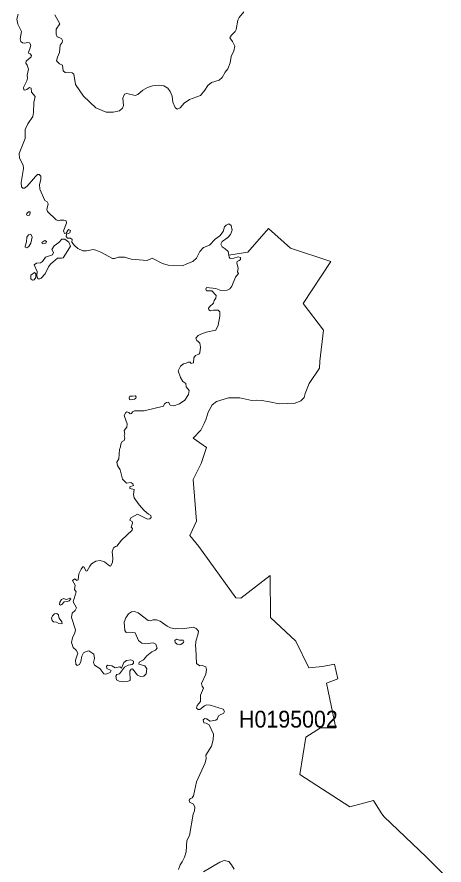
# Model space of a CAD drawing. Extents: x 369010 to 739155, y 6377141 to 6616555.
# Drawn here: x 474517 to 477053, y 6489985 to 6495023 of the extents above; entities that cross this region are included whole.
import ezdxf
from ezdxf.enums import TextEntityAlignment as Align

# ---------------------------------------------------------------- set-up
doc = ezdxf.new("R2010")
doc.units = 0
doc.header["$LTSCALE"] = 40
doc.layers.add('1', color=7, linetype='Continuous', lineweight=13)
doc.layers.add('2', color=7, linetype='Continuous')

msp = doc.modelspace()

# ---------------------------------------------------------------- linework, layer by layer
at = {"layer": '1'}
for points in [[(474524.8, 6495039.91), (474516.69, 6495009.29), (474521.98, 6494980.99), (474543.33, 6494936.47), (474535.22, 6494892.61), (474539.36, 6494877.55), (474549.62, 6494869.94)], [(475863.39, 6495053.65), (475836.75, 6495020.22), (475827.48, 6495003.34), (475818.87, 6494948.55), (475811.92, 6494936.31), (475790.57, 6494915.45), (475780.31, 6494899.9), (475797.19, 6494877.88), (475810.43, 6494848.92), (475805.3, 6494822.44), (475787.92, 6494787.68), (475782.63, 6494750.78), (475769.88, 6494716.02), (475753.17, 6494695.83), (475735.79, 6494662.89), (475717.92, 6494647.83), (475672.24, 6494633.43), (475650.39, 6494615.39), (475633.01, 6494587.76), (475607.03, 6494557.63), (475542.15, 6494532.15), (475510.37, 6494511.95), (475486.71, 6494483.65), (475468.83, 6494475.54), (475456.09, 6494484.81), (475442.85, 6494517.75), (475438.71, 6494551.84), (475427.13, 6494579.65), (475413.39, 6494600.33), (475388.4, 6494614.9), (475357.78, 6494618.87), (475320.87, 6494613.08), (475292.57, 6494604.97), (475263.61, 6494588.75), (475235.31, 6494563.43), (475219.09, 6494557.63), (475169.93, 6494568.06), (475154.37, 6494565.08), (475145.11, 6494540.26), (475150.24, 6494496.89), (475144.44, 6494481.34), (475126.57, 6494466.28), (475087.35, 6494457.5), (475046.3, 6494457.5), (474984.4, 6494483.65), (474911.58, 6494553), (474863.58, 6494621.68), (474853.82, 6494683.09), (474843.89, 6494690.53), (474803.51, 6494694.01), (474791.92, 6494703.77), (474786.79, 6494737.7), (474768.42, 6494745.15), (474751.54, 6494762.53), (474756.83, 6494784.54), (474770.07, 6494812.18), (474774.05, 6494855.04), (474785.14, 6494871.76), (474787.95, 6494884.01), (474780.5, 6494894.27), (474754.52, 6494905.85), (474748.72, 6494920.91), (474750.38, 6494950.37), (474771.73, 6494982.15), (474741.11, 6495035.94)], [(474549.62, 6494869.94), (474561.87, 6494867.13), (474580.9, 6494870.6), (474590.17, 6494868.78), (474598.78, 6494855.54), (474593.48, 6494833.36), (474584.21, 6494814.99), (474587.19, 6494805.72), (474594.64, 6494803.41), (474603.91, 6494794.14), (474600.93, 6494786.03), (474570.97, 6494760.04), (474570.31, 6494748.96), (474577.92, 6494736.38), (474584.88, 6494713.7), (474577.26, 6494677.95), (474580.24, 6494659.42), (474576.1, 6494643.2), (474554.59, 6494604.14), (474557.73, 6494591.07), (474564.02, 6494588.75), (474575.61, 6494591.73), (474591, 6494604.14), (474601.09, 6494599.51), (474603.41, 6494575.51), (474624.43, 6494550.68), (474617.48, 6494514.27), (474615.16, 6494455.52), (474611.19, 6494431.52), (474581.73, 6494388.16), (474564.68, 6494355.06), (474565.01, 6494300.44), (474530.26, 6494212.23), (474530.92, 6494183.43), (474554.26, 6494142.88), (474555.42, 6494123.52), (474542.18, 6494040.27), (474543.33, 6494014.28), (474552.27, 6494005.68), (474561.54, 6494005.68), (474577.1, 6494017.76), (474626.25, 6494075.02), (474638.66, 6494086.61), (474649.09, 6494087.77), (474658.03, 6494077.01), (474658.03, 6494057.98), (474649.92, 6494027.36), (474653.39, 6493999.88), (474681.53, 6493932.03), (474696.92, 6493924.75), (474702.38, 6493913.49), (474693.94, 6493880.23), (474698.91, 6493867.81), (474750.38, 6493818.66), (474764.45, 6493812.87), (474774.05, 6493816.34), (474795.4, 6493817), (474808.97, 6493812.04), (474811.28, 6493798.8), (474792.58, 6493753.12), (474798.04, 6493737.73), (474808.14, 6493738.39), (474822.87, 6493760.07), (474834.46, 6493753.95), (474830.65, 6493741.53), (474810.46, 6493732.26), (474808.97, 6493718.36), (474817.41, 6493708.27), (474835.28, 6493709.76), (474845.38, 6493701.32), (474843.06, 6493684.93), (474858.62, 6493665.57), (474878.15, 6493647.53), (474908.1, 6493634.29), (474929.12, 6493633.62), (474969.51, 6493641.24), (474984.9, 6493638.42), (475014.85, 6493625.85), (475084.53, 6493588.28), (475094.96, 6493587.45), (475118.79, 6493595.89), (475154.37, 6493596.55), (475194.76, 6493583.97), (475289.59, 6493575.7), (475319.71, 6493589.6), (475380.95, 6493559.64), (475415.21, 6493548.39), (475499.62, 6493544.25), (475524.61, 6493557.49), (475560.19, 6493570.07), (475583.86, 6493589.6), (475602.72, 6493629.98), (475624.41, 6493652.99), (475659.99, 6493668.38), (475693.42, 6493702.64), (475721.39, 6493723.49), (475740.92, 6493748.65), (475749.86, 6493776.45), (475759.62, 6493786.22), (475775.01, 6493794.66)], [(475775.01, 6493794.66), (475788.92, 6493784.9), (475793.88, 6493756.93), (475785.44, 6493730.44), (475768.06, 6493712.4), (475734.63, 6493689.4), (475726.85, 6493674.01), (475735.29, 6493657.29), (475753.33, 6493645.38), (475770.88, 6493629.32), (475774.68, 6493608.8), (475888.55, 6493626.34), (476010.69, 6493766.86), (476142.1, 6493650.67), (476380.26, 6493571.23), (476216.74, 6493320.99), (476337.89, 6493162.43), (476315.05, 6492979.06), (476312.74, 6492937.35), (476252.82, 6492845.66), (476227.5, 6492786.24), (476221.54, 6492763.07), (476202.18, 6492741.89), (476168.25, 6492729.31), (476073.42, 6492725.5), (476016.98, 6492736.43), (475970.31, 6492745.53), (475942.01, 6492746.69), (475911.89, 6492745.36), (475840.72, 6492760.43), (475772.2, 6492760.43), (475702.69, 6492737.92), (475675.88, 6492719.38), (475652.71, 6492675.03), (475639.8, 6492634.97), (475629.21, 6492607.33), (475608.19, 6492567.61), (475563.83, 6492520.28), (475641.95, 6492465.66), (475611.5, 6492370.99), (475562.51, 6492276.16), (475582.2, 6492027.41), (475544.3, 6491943.17), (475597.26, 6491877.63), (475816.72, 6491572.93), (475846.68, 6491569.62), (476019.79, 6491706), (476021.62, 6491455.26), (476173.71, 6491315.41), (476251, 6491157.19), (476330.45, 6491164.3), (476402.11, 6491177.55), (476422.47, 6491092.31), (476354.28, 6491066.33), (476411.38, 6490800.86), (476318.7, 6490800.36), (476232.47, 6490745.25), (476197.38, 6490522.98), (476493.14, 6490331.65), (476633.15, 6490368.07), (476679.33, 6490296.07), (476694.89, 6490274.22), (476948.77, 6490032.59), (477053.04, 6489926.83)], [(476073.42, 6492725.5), (476168.25, 6492729.31), (476202.18, 6492741.89), (476221.54, 6492763.07), (476227.5, 6492786.24), (476252.82, 6492845.66), (476312.74, 6492937.35), (476315.05, 6492979.06), (476337.89, 6493162.43), (476216.74, 6493320.99), (476380.26, 6493571.23), (476142.1, 6493650.67), (476010.69, 6493766.86), (475888.55, 6493626.34), (475774.68, 6493608.8)], [(475774.68, 6493608.8), (475777.17, 6493595.89), (475783.46, 6493587.45), (475804.31, 6493589.6), (475829.47, 6493598.7), (475843.37, 6493593.74), (475844.03, 6493583.31), (475837.08, 6493575.7), (475823.84, 6493570.73), (475823.18, 6493561.63), (475830.79, 6493528.2), (475826.65, 6493509.33), (475832.28, 6493499.57), (475815.4, 6493477.39), (475793.22, 6493424.26), (475779.98, 6493408.21), (475764.59, 6493399.27), (475728.34, 6493397.78), (475697.56, 6493410.36), (475643.27, 6493415.32), (475638.31, 6493406.88), (475641.78, 6493397.12), (475673.23, 6493396.46), (475699.71, 6493369.15), (475697.56, 6493353.1), (475688.62, 6493339.19), (475684.32, 6493323.14), (475662.8, 6493303.61), (475655.02, 6493292.52), (475656.51, 6493282.76), (475665.45, 6493277.79), (475682.99, 6493281.27), (475710.8, 6493281.27), (475722.05, 6493271.5), (475720.56, 6493246.51), (475710.8, 6493191.4), (475697.56, 6493163.43), (475641.12, 6493151.68), (475608.35, 6493139.76), (475591.97, 6493130.66), (475578.56, 6493115.27), (475584.85, 6493100.04), (475588.49, 6493098.55), (475602.39, 6493084.65), (475606.53, 6493062.3), (475603.72, 6493028.21), (475597.43, 6493020.43), (475577.9, 6493011.5), (475567.47, 6492998.09), (475565.32, 6492968.13), (475550.76, 6492964), (475545.13, 6492973.1), (475532.55, 6492973.1), (475520.8, 6492966.15), (475506.07, 6492963.33), (475488.69, 6492949.27), (475474.79, 6492920.14), (475488.03, 6492881.74), (475501.93, 6492857.91), (475519.31, 6492845.49), (475521.46, 6492826.63), (475538.84, 6492804.95), (475535.36, 6492779.95), (475513.85, 6492747.02), (475482.4, 6492724.84), (475447.48, 6492713.59), (475427.29, 6492717.06), (475416.2, 6492735.27), (475404.29, 6492733.12), (475393.2, 6492724.84), (475386.91, 6492711.6), (475272.54, 6492682.97), (475215.28, 6492682.97), (475203.53, 6492677.34), (475196.58, 6492666.92), (475189.46, 6492666.25), (475181.85, 6492672.54), (475168.61, 6492676.68), (475162.32, 6492672.54), (475153.22, 6492655.66), (475172.08, 6492606.84), (475169.27, 6492586.65), (475153.22, 6492567.12), (475156.69, 6492544.11), (475152.55, 6492536.5), (475158.18, 6492521.11), (475152.55, 6492507.87), (475142.13, 6492500.92), (475133.02, 6492487.67), (475132.36, 6492469.47), (475126.07, 6492453.42), (475121.44, 6492398.96), (475110.35, 6492378.77), (475113, 6492359.24), (475129.88, 6492333.43), (475144.44, 6492278.31), (475166.79, 6492253.98), (475192.61, 6492256.8), (475204.36, 6492249.85), (475208.66, 6492240.08)], [(477053.04, 6489926.83), (476948.77, 6490032.59), (476694.89, 6490274.22), (476679.33, 6490296.07), (476633.15, 6490368.07), (476493.14, 6490331.65), (476197.38, 6490522.98), (476232.47, 6490745.25), (476318.7, 6490800.36), (476411.38, 6490800.86), (476354.28, 6491066.33), (476422.47, 6491092.31), (476402.11, 6491177.55), (476330.45, 6491164.3), (476251, 6491157.19), (476173.71, 6491315.41), (476021.62, 6491455.26), (476019.79, 6491706), (475846.68, 6491569.62), (475816.72, 6491572.93), (475597.26, 6491877.63), (475544.3, 6491943.17), (475582.2, 6492027.41), (475562.51, 6492276.16), (475611.5, 6492370.99), (475641.95, 6492465.66), (475563.83, 6492520.28), (475608.19, 6492567.61), (475629.21, 6492607.33), (475639.8, 6492634.97), (475652.71, 6492675.03), (475675.88, 6492719.38), (475702.69, 6492737.92), (475772.2, 6492760.43), (475840.72, 6492760.43), (475911.89, 6492745.36), (475942.01, 6492746.69), (475970.31, 6492745.53), (476016.98, 6492736.43), (476073.42, 6492725.5)], [(475208.66, 6492240.08), (475187.64, 6492230.98), (475187.64, 6492221.21), (475212.8, 6492216.25), (475207.83, 6492186.29), (475212.8, 6492167.42), (475242.75, 6492125.72), (475272.05, 6492092.12), (475298.53, 6492069.12), (475312.43, 6492062.16), (475313.26, 6492049.59), (475305.48, 6492041.97), (475291.58, 6492039.16), (475232.99, 6492069.78), (475193.27, 6492047.6), (475186.98, 6492034.19), (475200.88, 6492025.92), (475203.03, 6492015.49), (475195.42, 6491991.66), (475203.03, 6491984.05), (475200.22, 6491974.28), (475138.16, 6491915.03), (475110.35, 6491880.11), (475101.91, 6491878.12), (475089.99, 6491869.02), (475082.38, 6491846.68), (475085.86, 6491807.62), (475084.53, 6491782.46), (475072.62, 6491761.61), (475066.99, 6491762.93), (475037.03, 6491786.77), (475010.55, 6491795.04), (474984.73, 6491790.9), (474959.74, 6491774.19), (474948.49, 6491760.78), (474934.59, 6491732.98), (474927.63, 6491730.83), (474914.39, 6491757.31), (474908.1, 6491755.98), (474897.02, 6491741.91), (474885.1, 6491715.43), (474880.96, 6491678.53), (474873.18, 6491676.37), (474860.6, 6491684.81), (474847.36, 6491675.05), (474861.43, 6491648.57), (474858.62, 6491622.09), (474867.72, 6491608.85), (474850.84, 6491548.77), (474870.37, 6491512.53), (474862.76, 6491497.13), (474844.72, 6491481.25), (474839.75, 6491455.43), (474864.08, 6491382.11), (474860.6, 6491364.07), (474846.04, 6491335.44), (474840.41, 6491306.8), (474850.84, 6491278.17), (474868.38, 6491260.79), (474877.49, 6491244.08), (474864.08, 6491202.87), (474866.23, 6491179.2), (474874.67, 6491170.76), (474887.25, 6491176.39), (474896.19, 6491193.76), (474901.82, 6491225.21), (474912.24, 6491246.06), (474926.97, 6491254.5), (474943.69, 6491257.32), (474972.65, 6491237.79), (474977.62, 6491212.63), (474971.99, 6491188.3), (474977.62, 6491172.25), (475008.9, 6491152.72), (475032.73, 6491121.94), (475043.82, 6491119.29), (475069.64, 6491129.71), (475075.26, 6491140.14), (475050.77, 6491153.38), (475048.78, 6491166.62), (475056.4, 6491172.25), (475080.73, 6491169.44), (475099.59, 6491156.86), (475127.56, 6491162.48), (475137.33, 6491154.04), (475150.57, 6491187.48), (475166.62, 6491200.05), (475193.76, 6491204.36), (475209.16, 6491195.92), (475209.16, 6491184), (475200.72, 6491177.05), (475177.05, 6491171.59), (475156.03, 6491160.99), (475124.75, 6491121.94), (475110.02, 6491117.14), (475104.56, 6491107.37), (475107.37, 6491085.69), (475124.09, 6491078.08), (475147.75, 6491073.11), (475171.42, 6491074.6)], [(475171.42, 6491074.6), (475188.14, 6491081.55), (475186.81, 6491137.33), (475194.43, 6491148.58), (475203.53, 6491149.91), (475232.16, 6491113.66), (475250.2, 6491104.56), (475270.39, 6491108.03), (475283.8, 6491121.27), (475287.94, 6491149.91), (475275.36, 6491168.77), (475241.1, 6491179.2), (475242.59, 6491189.63), (475267.74, 6491204.36), (475288.6, 6491227.36), (475318.55, 6491251.69), (475339.57, 6491261.46), (475350, 6491274.03), (475341.56, 6491297.7), (475326.33, 6491306.14), (475279.5, 6491299.19), (475258.64, 6491303.33), (475238.45, 6491320.04), (475219.58, 6491364.07), (475187.48, 6491368.87), (475165.13, 6491366.05), (475157.52, 6491378.63), (475153.38, 6491428.95), (475163.15, 6491453.94), (475179.86, 6491477.6), (475197.24, 6491490.18), (475213.96, 6491491.67), (475236.96, 6491483.23), (475295.55, 6491437.22), (475308.79, 6491435.9), (475326.33, 6491442.85), (475345.04, 6491442.19), (475367.38, 6491433.08), (475408.59, 6491405.11), (475429.44, 6491394.69), (475456.58, 6491388.4), (475471.31, 6491391.21), (475499.95, 6491389.06), (475564.82, 6491398.16), (475580.05, 6491391.21), (475594.12, 6491375.16), (475593.46, 6491360.1), (475579.55, 6491313.42), (475576.08, 6491285.62), (475579.55, 6491271.55), (475582.37, 6491183.01), (475601.9, 6491168.44), (475617.12, 6491169.77), (475637.48, 6491162.15), (475642.28, 6491147.42), (475638.8, 6491118.79), (475612.32, 6491064.51), (475616.46, 6491048.45), (475624.9, 6491035.21), (475607.36, 6490994.66), (475606.7, 6490957.09), (475586.51, 6490932.6), (475583.03, 6490918.03), (475592.13, 6490909.59), (475603.22, 6490909.59), (475629.7, 6490930.61), (475642.94, 6490936.9), (475663.96, 6490935.41), (475741.25, 6490911.08), (475749.69, 6490897.84), (475742.74, 6490885.93), (475726.69, 6490880.3), (475713.45, 6490871.36), (475705.67, 6490852.5), (475697.39, 6490845.54), (475664.62, 6490840.58), (475642.94, 6490853.82), (475631.85, 6490856.63), (475622.09, 6490846.87), (475626.89, 6490830.15), (475640.96, 6490827.34), (475657.67, 6490818.24), (475683.49, 6490763.12), (475682, 6490728.37), (475672.9, 6490690.63), (475638.97, 6490637.67), (475640.46, 6490618.8), (475634.17, 6490592.32), (475582.53, 6490479.95), (475565.16, 6490395.54), (475557.38, 6490384.45), (475546.29, 6490378.82), (475540, 6490369.72), (475540.66, 6490359.29), (475565.16, 6490346.05), (475572.11, 6490330), (475571.28, 6490306.99), (475562.34, 6490286.8), (475541.98, 6490161.35), (475525.27, 6490130.57)], [(475525.27, 6490130.57), (475521.13, 6490063.7), (475511.37, 6490032.92), (475498.79, 6490005.11), (475485.05, 6489986.08), (475475.95, 6489958.28)], [(475624.74, 6489944.04), (475722.38, 6490002.63), (475748.2, 6490012.4), (475774.02, 6490005.45), (475790.74, 6489987.41), (475806.13, 6489960.93)]]:
    msp.add_lwpolyline(points, dxfattribs=at)
for points in [[(474595.96, 6493860.53), (474594.81, 6493865), (474585.87, 6493865.99), (474574.95, 6493855.9), (474573.95, 6493847.95), (474581.9, 6493843.98), (474591.83, 6493845.97)], [(474606.06, 6493715.38), (474599.44, 6493731.93), (474584.88, 6493728.46), (474575.44, 6493716.05), (474573.46, 6493687.74), (474564.52, 6493662.26), (474565.51, 6493654.81), (474574.45, 6493651.83), (474586.36, 6493660.27), (474598.28, 6493680.3)], [(474819.73, 6493636.6), (474834.29, 6493662.59), (474824.36, 6493684.43), (474801.02, 6493702.97), (474783.31, 6493702.97), (474764.94, 6493683.77), (474737.97, 6493663.91), (474724.56, 6493641.24), (474733.66, 6493623.53), (474728.7, 6493610.78), (474685.5, 6493596.72), (474669.28, 6493569.74), (474655.88, 6493561.96), (474632.54, 6493559.81), (474619.8, 6493550.71), (474636.02, 6493510.99), (474633.86, 6493485.33), (474640.15, 6493468.45), (474652.07, 6493467.13), (474659.85, 6493471.1), (474683.68, 6493496.92), (474704.53, 6493539.45), (474715.62, 6493555.51), (474757.5, 6493590.92), (474781.99, 6493589.6), (474790.93, 6493592.41)], [(474691.63, 6493688.74), (474681.53, 6493696.19), (474664.15, 6493683.77), (474668.12, 6493675.66), (474687.49, 6493678.81)], [(474620.79, 6493505.69), (474599.44, 6493489.64), (474599.27, 6493467.46), (474608.87, 6493460.01), (474618.64, 6493462.33), (474628.07, 6493475.9), (474629.06, 6493498.08)], [(475202.7, 6492770.85), (475187.48, 6492769.86), (475183.34, 6492761.42), (475185.16, 6492750.99), (475190.12, 6492747.85), (475215.28, 6492751.98), (475222.07, 6492757.78), (475224.05, 6492767.05), (475218.92, 6492771.85)], [(474803.84, 6491565.16), (474794.24, 6491568.96), (474781.49, 6491562.51), (474771.07, 6491547.78), (474769.74, 6491532.05), (474776.2, 6491529.24), (474782.82, 6491532.05), (474796.22, 6491548.61), (474815.59, 6491550.26), (474826.84, 6491554.73), (474837.43, 6491567.47), (474831.48, 6491571.44), (474812.44, 6491563.34)], [(474763.45, 6491465.52), (474763.12, 6491470.98), (474753.19, 6491479.26), (474740.12, 6491478.1), (474727.21, 6491466.35), (474721.75, 6491451.62), (474725.55, 6491437.06), (474734.16, 6491430.44), (474751.54, 6491428.78), (474765.27, 6491420.17), (474780.67, 6491417.2), (474785.3, 6491419.35), (474783.81, 6491430.93), (474766.6, 6491450.79)], [(475481.91, 6491320.54), (475464.86, 6491327.16), (475453.44, 6491319.38), (475455.43, 6491306.8), (475468, 6491297.37), (475481.08, 6491292.9), (475490.51, 6491295.05), (475505.74, 6491307.96), (475508.06, 6491313.59), (475502.93, 6491320.21)]]:
    msp.add_lwpolyline(points, close=True, dxfattribs=at)

# ---------------------------------------------------------------- texts
at = {"layer": '2', "width": 0.95}
msp.add_text('H0195002', height=100, dxfattribs=at).set_placement((476128.85, 6490801.75), align=Align.CENTER)

doc.saveas('drawing.dxf')
